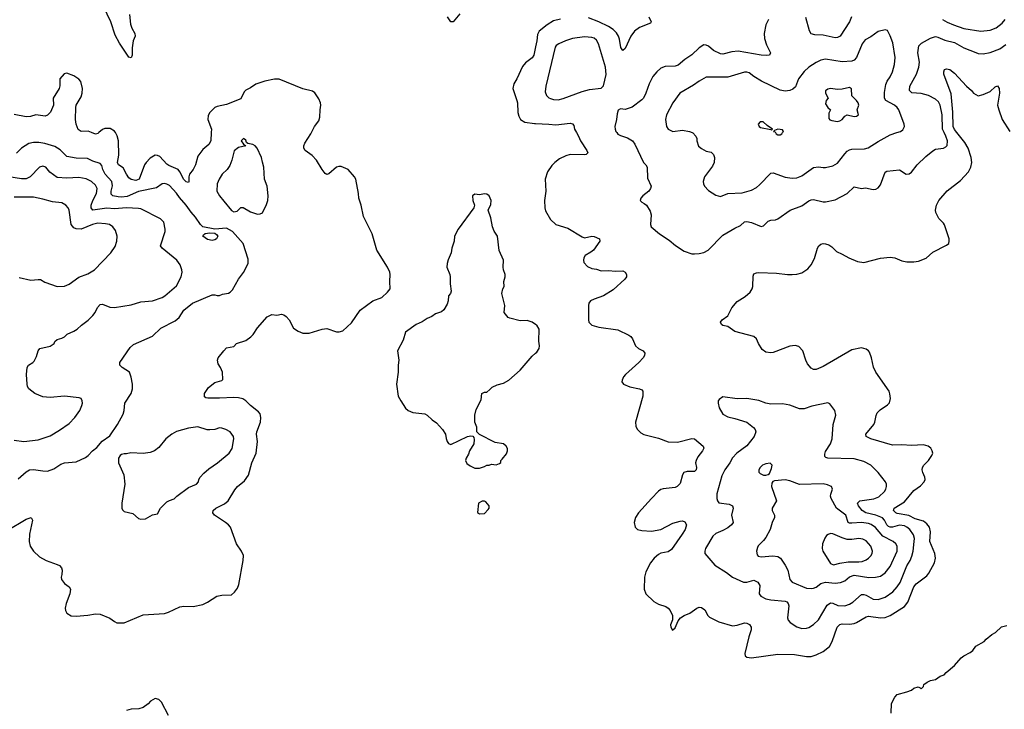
# Model space of a CAD drawing. Header units: inches. Extents: x 1834610 to 2027685, y 642842 to 774116.
# Tile 460 of 632: x 1925676 to 1933928, y 735162 to 740947. Entities that reach past the tile are written whole.
import ezdxf

# ---------------------------------------------------------------- set-up
doc = ezdxf.new("R2010")
doc.units = ezdxf.units.IN
doc.header["$MEASUREMENT"] = 0
for name, color, linetype in [('B9723', 7, 'Continuous'), ('B9724', 7, 'Continuous'), ('B9733', 7, 'Continuous'), ('B9734', 7, 'Continuous')]:
    doc.layers.add(name, color=color, linetype=linetype)

msp = doc.modelspace()

# ---------------------------------------------------------------- linework, layer by layer
at = {"layer": 'B9723', "color": 5}
for points, elevation in [([(1925570, 736661.6), (1925730, 736757.1), (1925771.3, 736770), (1925782, 736750), (1925758.9, 736630), (1925756, 736570), (1925763.7, 736530), (1925790, 736488.2), (1925840.5, 736440.5), (1925898.8, 736410), (1925990, 736378), (1926008.5, 736368.5), (1926024.9, 736350), (1926030.5, 736330), (1926028.3, 736291.7), (1926022, 736270), (1926024.9, 736250), (1926050, 736218.8), (1926090.8, 736190), (1926102, 736170), (1926094.9, 736130), (1926066, 736050), (1926056.3, 736010), (1926058.8, 735990), (1926070.8, 735970), (1926106.7, 735946.7), (1926150, 735943.7), (1926248.1, 735951.9), (1926310, 735962.4), (1926350, 735960.4), (1926430, 735926.4), (1926470, 735897.6), (1926490, 735888.7), (1926550, 735888.7), (1926710, 735954.9), (1926890, 735964.9), (1926924.1, 735975.9), (1927017.5, 736022.5), (1927050, 736027.7), (1927130, 736023.8), (1927210, 736040.7), (1927250, 736060.7), (1927327.7, 736112.3), (1927370, 736119.3), (1927450, 736123.8), (1927476.6, 736143.4), (1927500.5, 736179.5), (1927511.2, 736208.8), (1927549.7, 736410), (1927552.1, 736452.1), (1927535.6, 736490), (1927491.5, 736550), (1927442, 736690), (1927426, 736710), (1927400.5, 736730), (1927309.5, 736790), (1927294.5, 736810), (1927298, 736830), (1927320.9, 736850), (1927393, 736887), (1927422, 736910), (1927478, 737002), (1927502, 737030), (1927560.7, 737079.3), (1927592.5, 737127.5), (1927622.4, 737230), (1927656.5, 737310), (1927668.9, 737410), (1927661, 737470), (1927662.6, 737490), (1927694, 737570), (1927697.8, 737610), (1927690, 737639.5), (1927676.9, 737656.9), (1927610, 737709.7), (1927570.8, 737750.8), (1927545.9, 737765.9), (1927510, 737775.4), (1927470, 737777.2), (1927350, 737771.2), (1927252.9, 737772.9), (1927234.6, 737774.6), (1927224, 737784), (1927225.2, 737810), (1927259.1, 737860.9), (1927310, 737902.8), (1927370, 737921), (1927377.2, 737930), (1927376, 737990), (1927359, 738030), (1927340.2, 738060.2), (1927333.2, 738090), (1927339, 738110), (1927386, 738170), (1927410, 738193.4), (1927470, 738205.5), (1927493.2, 738230), (1927570, 738256.4), (1927612.3, 738287.7), (1927632.6, 738307.4), (1927670, 738362), (1927750, 738454.9), (1927790, 738474.9), (1927830, 738468.2), (1927870, 738478), (1927890, 738470.6), (1927910, 738457.1), (1927934.4, 738430), (1927970, 738360.7), (1928010, 738333.4), (1928050, 738317.1), (1928102.5, 738317.5), (1928210, 738350.6), (1928250, 738356.3), (1928330, 738327.7), (1928352.7, 738327.3), (1928384, 738336), (1928456.6, 738403.4), (1928530, 738511.3), (1928635.3, 738590), (1928710, 738618), (1928759.6, 738660.4), (1928779.3, 738690), (1928777.2, 738750), (1928781.2, 738810), (1928777.2, 738830), (1928759.3, 738870), (1928670, 739014), (1928629.6, 739150), (1928556.6, 739296.6), (1928538.4, 739390), (1928518.4, 739450), (1928515.6, 739490), (1928491.8, 739610), (1928480.9, 739630), (1928430, 739689.2), (1928370, 739716), (1928350, 739716), (1928330, 739709.4), (1928265.2, 739654.8), (1928250, 739649), (1928236.6, 739656.6), (1928210, 739689.2), (1928162.7, 739770), (1928127.9, 739807.9), (1928069.4, 739850), (1928057, 739870), (1928057, 739890), (1928066.6, 739910), (1928117, 739990), (1928121.8, 740000)], 520), ([(1926338.1, 740000), (1926330, 739993.5), (1926310, 739988.2), (1926278.6, 740000)], 520), ([(1927280.5, 740000), (1927276.5, 739930), (1927260.9, 739899.1), (1927210, 739858.9), (1927170, 739802), (1927150.2, 739730), (1927129.6, 739690.4), (1927098.4, 739650), (1927093.7, 739630), (1927094.6, 739590), (1927090, 739582), (1927070, 739586.8), (1927050, 739607), (1927018.5, 739670), (1927003.9, 739690), (1926924.5, 739724.5), (1926910, 739734.5), (1926850, 739798.6), (1926830, 739809), (1926810, 739810.6), (1926770, 739786.3), (1926735.4, 739750), (1926721.7, 739730), (1926676.5, 739610), (1926650, 739598.2), (1926610, 739606.2), (1926590, 739621.1), (1926569.9, 739649.9), (1926543.7, 739703.7), (1926502.7, 739730), (1926495.9, 739750), (1926506.5, 739810), (1926504.9, 739930), (1926493.8, 739973.8), (1926477.4, 740000)], 520), ([(1925663.3, 737096.7), (1925730, 737154.4), (1925759, 737170), (1925790, 737172.9), (1925870, 737161.7), (1925910, 737160.9), (1925961.6, 737178.4), (1926021.2, 737218.8), (1926049.8, 737230.2), (1926150, 737239.5), (1926226.5, 737273.5), (1926249.7, 737290.3), (1926286.6, 737330), (1926321.4, 737358.6), (1926367.3, 737412.7), (1926430, 737455.5), (1926494.7, 737550), (1926543.3, 737636.7), (1926552, 737668), (1926557.7, 737730), (1926609.6, 737810), (1926619.7, 737850), (1926620.5, 737890), (1926609.6, 737949.6), (1926596, 737990), (1926534, 738030), (1926514, 738050), (1926514, 738070), (1926602.7, 738197.3), (1926630, 738222), (1926790, 738292.4), (1926859.6, 738360.4), (1926978, 738422), (1927010.8, 738449.2), (1927051.5, 738510), (1927122.9, 738570), (1927290, 738639.5), (1927310, 738639.3), (1927330, 738632.7), (1927350, 738634.4), (1927375.8, 738644.2), (1927426.5, 738653.5), (1927439.3, 738660.7), (1927458, 738682), (1927509, 738771), (1927550, 738827.3), (1927590, 738902), (1927590, 738938), (1927549.7, 739070), (1927458.4, 739170), (1927410, 739198.4), (1927310, 739191), (1927209.8, 739209.8), (1927189.6, 739230), (1927149.7, 739290), (1927111.5, 739331.5), (1927071.5, 739390), (1927014.9, 739454.9), (1926990, 739491.1), (1926930, 739556.4), (1926910, 739568.4), (1926890, 739574), (1926870.3, 739569.7), (1926822.2, 739537.8), (1926670, 739505.7), (1926575.6, 739464.4), (1926530, 739457.5), (1926500.7, 739460.7), (1926455.1, 739470), (1926443.2, 739483.2), (1926443.4, 739510), (1926452.5, 739552.5), (1926448.4, 739590), (1926391.1, 739650), (1926372.8, 739690), (1926363.6, 739723.6), (1926350, 739741.1), (1926290, 739759.8), (1926242.9, 739782.9), (1926150, 739784.5), (1926070, 739799.7), (1926014.7, 739854.7), (1925970, 739884.6), (1925887.6, 739907.6), (1925836.4, 739916.4), (1925790, 739917), (1925752.2, 739907.8), (1925689.6, 739870.4), (1925650, 739827.1)], 540), ([(1925630, 737420.5), (1925710, 737408.9), (1925830, 737423.6), (1925890, 737441.1), (1925930, 737457.6), (1926010, 737503.8), (1926090, 737559.3), (1926137, 737610), (1926179.5, 737670), (1926197, 737710), (1926200.9, 737730), (1926199.3, 737750), (1926190, 737768.7), (1926175.1, 737775.1), (1926050, 737787.6), (1925930, 737778.7), (1925870, 737784.7), (1925802.7, 737810), (1925752.3, 737850), (1925740.9, 737870), (1925737, 737890), (1925733.3, 737970), (1925737.6, 738030), (1925749.8, 738050.2), (1925786, 738070), (1925797.6, 738082.4), (1925817.6, 738122.4), (1925831.2, 738170), (1925845.1, 738190), (1925930.9, 738209.1), (1925963.7, 738230), (1925971.5, 738248.5), (1925990, 738263), (1926030, 738274.9), (1926052.2, 738287.7), (1926073.2, 738310), (1926130, 738333.4), (1926157.2, 738350), (1926194.9, 738385.1), (1926250, 738425.5), (1926290, 738466), (1926307.8, 738490), (1926326.7, 738533.3), (1926350, 738557), (1926370, 738560.3), (1926430, 738534.4), (1926470, 738533.7), (1926610, 738554.3), (1926690, 738579.6), (1926790, 738589.2), (1926870, 738616.5), (1926891.5, 738630), (1926990, 738715.8), (1927029.7, 738790), (1927036.3, 738830), (1927034.7, 738850), (1927020.4, 738890), (1926992.6, 738930), (1926869.6, 739030), (1926856.9, 739050), (1926894.6, 739170), (1926895.6, 739190), (1926883.6, 739250), (1926856.4, 739276.4), (1926690, 739359.7), (1926670, 739364.5), (1926570, 739368.6), (1926470, 739360.9), (1926407.1, 739367.1), (1926289.6, 739350), (1926274.4, 739370), (1926275.9, 739390), (1926288, 739430), (1926318, 739490), (1926324.1, 739530), (1926310, 739558.3), (1926276.4, 739590), (1926232.4, 739612.4), (1926170, 739623.9), (1926070, 739616.8), (1925990, 739624.2), (1925928.1, 739668.1), (1925894.5, 739710), (1925870, 739718.9), (1925842, 739710), (1925763.6, 739630), (1925730, 739611.4), (1925690, 739611.6), (1925568.5, 739631.5)], 560), ([(1925670, 738783.7), (1925770, 738761.7), (1925830, 738768.4), (1925850, 738766.4), (1925885.8, 738745.8), (1925990, 738708.9), (1926050, 738711.7), (1926090, 738728.7), (1926170, 738787), (1926246.2, 738813.8), (1926303.6, 738850), (1926439.7, 738990), (1926474.7, 739045.3), (1926489.7, 739090), (1926493.3, 739130), (1926478, 739178), (1926457, 739210), (1926427.7, 739227.7), (1926394.9, 739234.9), (1926330, 739239.8), (1926284.9, 739230), (1926190, 739189.7), (1926150, 739191.3), (1926130, 739202.4), (1926108.3, 739230), (1926090, 739348), (1926080.7, 739370), (1926063.7, 739390), (1926030, 739411.8), (1925950, 739418.3), (1925870, 739442), (1925790, 739459.3), (1925630, 739458.2)], 580), ([(1930000, 738391.2), (1929969.6, 738409.6), (1929930, 738425.1), (1929870, 738421.6), (1929783, 738443), (1929769.3, 738450), (1929737.2, 738490), (1929741.2, 738550), (1929717.2, 738650), (1929725.1, 738690), (1929736.2, 738710), (1929732.3, 738750), (1929743.7, 738790), (1929743.7, 738810), (1929730, 738848), (1929727, 738870), (1929731.6, 738930), (1929695.1, 739010), (1929680.5, 739130), (1929653.3, 739173.3), (1929638.9, 739210), (1929623.9, 739283.9), (1929601.2, 739350), (1929623.3, 739396.7), (1929627.3, 739430), (1929610, 739469.3), (1929590, 739482.7), (1929570, 739485.2), (1929530, 739477.2), (1929490, 739484), (1929471.3, 739470), (1929474, 739430), (1929487.3, 739390), (1929482.8, 739370), (1929350.6, 739190), (1929320.7, 739130), (1929317.1, 739090), (1929298, 739030), (1929292.7, 738990), (1929266.6, 738933.4), (1929258.4, 738901.6), (1929256.4, 738870), (1929280.4, 738810), (1929283.8, 738790), (1929284, 738730), (1929290.6, 738670), (1929287.3, 738650), (1929270.8, 738630), (1929267.3, 738590), (1929258, 738562), (1929230, 738514), (1929210, 738497.2), (1929161.1, 738478.9), (1929130, 738457.2), (1929090, 738441.2), (1929050, 738412.7), (1928998, 738390), (1928910, 738326), (1928890, 738258), (1928842.8, 738170), (1928853.4, 738090), (1928848.2, 738050), (1928848.2, 737990), (1928833.1, 737890), (1928848.8, 737788.8), (1928868.7, 737748.7), (1928908.7, 737688.7), (1928931, 737670), (1928970, 737650.7), (1929070, 737641), (1929090.6, 737630.6), (1929131.3, 737590), (1929170, 737564.7), (1929218, 737510), (1929244.7, 737470), (1929250, 737434), (1929258, 737410), (1929270, 737392), (1929290, 737384.7), (1929430, 737450.8), (1929456.9, 737456.9), (1929472.7, 737452.7), (1929482, 737442), (1929485.4, 737425.4), (1929481, 737390), (1929446, 737330), (1929438, 737302), (1929418, 737270), (1929411.3, 737250), (1929423.5, 737223.5), (1929450, 737204.7), (1929490, 737186), (1929530, 737184.7), (1929570, 737198), (1929590, 737211.3), (1929610, 737211.3), (1929630, 737218), (1929670, 737212), (1929696.4, 737223.6), (1929707.3, 737232.7), (1929708, 737250), (1929720.4, 737259.6), (1929754.8, 737305.2), (1929762.7, 737330), (1929762.7, 737350), (1929753.2, 737370), (1929730, 737389), (1929660.4, 737400.4), (1929528.4, 737468.4), (1929506, 737490), (1929506, 737530), (1929489, 737570), (1929489.2, 737630), (1929502, 737678), (1929542, 737758), (1929549, 737810), (1929570, 737822), (1929590, 737822), (1929616.5, 737843.5), (1929634.6, 737865.4), (1929676.5, 737883.5), (1929730, 737897.3), (1929776.6, 737923.4), (1929870, 738007.3), (1929970, 738124.9), (1930000, 738149.2)], 520), ([(1926922.7, 735110), (1926863.1, 735223.1), (1926843.1, 735243.1), (1926810, 735254), (1926771.3, 735230), (1926752.8, 735207.2), (1926710, 735176), (1926673.2, 735166.8), (1926610, 735162.7), (1926570, 735152)], 520)]:
    msp.add_lwpolyline(points, dxfattribs=dict(at, elevation=elevation))
for points, elevation in [([(1927550, 739951.1), (1927531, 739930), (1927550, 739902), (1927572, 739890), (1927510, 739874.5), (1927472.1, 739847.9), (1927453.4, 739770), (1927436.1, 739723.9), (1927415.5, 739690), (1927373, 739650), (1927346.4, 739610), (1927330.4, 739570), (1927328.4, 739510), (1927350.3, 739470.3), (1927385.4, 739425.4), (1927450, 739346), (1927470, 739334.8), (1927499.3, 739340.7), (1927529.7, 739370.3), (1927549.6, 739370.4), (1927610, 739335.5), (1927670, 739314.8), (1927690, 739317.3), (1927710, 739326.8), (1927743.6, 739396.4), (1927754, 739430), (1927758.4, 739470), (1927749.5, 739550), (1927727.3, 739610), (1927720.5, 739710), (1927711.3, 739751.3), (1927701.3, 739790), (1927667, 739870), (1927650, 739889.4), (1927630, 739900.9), (1927587.3, 739907.3), (1927576.4, 739916.4), (1927570, 739935.3)], 540), ([(1927290, 739094.6), (1927250, 739102.4), (1927209.7, 739130.3), (1927216.6, 739143.4), (1927230, 739154), (1927270, 739158.9), (1927310, 739155.8), (1927326.1, 739146.1), (1927334.9, 739130), (1927325.3, 739110), (1927310, 739100.3)], 540), ([(1927170, 737530.8), (1927090, 737521.2), (1926990, 737492.5), (1926950.3, 737470), (1926900.4, 737430), (1926842, 737358), (1926806, 737330), (1926770, 737317.6), (1926710, 737308), (1926606.6, 737313.4), (1926570, 737304), (1926550, 737305.2), (1926530, 737299.3), (1926518.8, 737290), (1926504.9, 737270), (1926504, 737230), (1926548.8, 737130), (1926555.8, 737050), (1926530.4, 736890), (1926530.4, 736850), (1926536.1, 736836.1), (1926550, 736822), (1926624.6, 736804.6), (1926670, 736764), (1926690, 736757.3), (1926730, 736760.7), (1926790, 736794), (1926830, 736801), (1926855.1, 736850), (1926910, 736901.6), (1926930, 736914), (1926970, 736928), (1926992, 736950), (1927090, 737023.1), (1927156.2, 737050), (1927175.3, 737070), (1927178.3, 737090), (1927187.8, 737110), (1927218.2, 737141.8), (1927261, 737179), (1927334.5, 737230), (1927430, 737310.5), (1927455.1, 737350), (1927469.6, 737430), (1927467.3, 737450), (1927439.5, 737490), (1927402.7, 737510), (1927370, 737521.1), (1927350, 737522), (1927310.2, 737509.8), (1927270, 737505.4), (1927246.7, 737506.7)], 540), ([(1929570, 736908.7), (1929551.6, 736908.4), (1929522, 736890), (1929512.7, 736812.7), (1929530, 736802), (1929570, 736806), (1929602, 736838), (1929609, 736850), (1929609, 736870), (1929583.1, 736903.1)], 520)]:
    msp.add_lwpolyline(points, close=True, dxfattribs=dict(at, elevation=elevation))
at = {"layer": 'B9724', "color": 5}
for points, elevation in [([(1926596.9, 740990), (1926604.2, 740910), (1926614.8, 740874.8), (1926641.1, 740830), (1926644.4, 740810), (1926626, 740770), (1926617.4, 740710), (1926617, 740650), (1926610, 740626.6), (1926590, 740632), (1926511.1, 740750), (1926476.8, 740816.8), (1926440.2, 740930), (1926378.9, 741058.9)], 480), ([(1929363.8, 740996.2), (1929310, 740929), (1929290, 740929.3), (1929260.9, 740970)], 480), ([(1930000, 740720.7), (1929985.4, 740650), (1929970, 740627.2), (1929915.3, 740584.7), (1929890, 740553.6), (1929842.3, 740450), (1929818.3, 740410), (1929809.3, 740370), (1929842.9, 740270), (1929847.5, 740250), (1929849.3, 740169.3), (1929857.7, 740137.7), (1929872.2, 740110), (1929910, 740087.9), (1929990, 740075.2), (1930000, 740074.9)], 520), ([(1926278.6, 740000), (1926250, 740010.8), (1926189.8, 740009.8), (1926164.9, 740024.9), (1926149.8, 740070), (1926144.2, 740110), (1926147, 740210), (1926149.6, 740230.3), (1926190, 740301), (1926199.7, 740330), (1926202.9, 740370), (1926189.2, 740430), (1926170, 740449.2), (1926130, 740475.3), (1926070, 740499), (1926047.7, 740492.3), (1926012, 740450), (1926011.1, 740391.1), (1926006, 740370), (1925954.8, 740290), (1925959.1, 740230), (1925933, 740170), (1925910, 740145.1), (1925890, 740138.9), (1925810, 740148.8), (1925765.6, 740134.4), (1925730, 740131.2), (1925630, 740151.5)], 520), ([(1928121.8, 740000), (1928146, 740050), (1928181.4, 740098.6), (1928191.5, 740128.5), (1928193.6, 740190), (1928200.5, 740230), (1928198, 740250), (1928183.5, 740283.5), (1928150, 740334), (1928130, 740347.6), (1928050, 740367.8), (1927850, 740447.8), (1927810, 740447.8), (1927730, 740432.8), (1927654, 740406), (1927610, 740376.2), (1927570, 740357), (1927557.8, 740342.3), (1927530, 740283), (1927410, 740235.4), (1927330, 740219.6), (1927310.3, 740209.7), (1927270.3, 740169.7), (1927255.8, 740144.2), (1927252.4, 740110), (1927282.3, 740030), (1927280.5, 740000)], 520), ([(1926477.4, 740000), (1926470, 740011.8), (1926433.5, 740033.5), (1926390, 740034.2), (1926370, 740025.8), (1926338.1, 740000)], 520)]:
    msp.add_lwpolyline(points, dxfattribs=dict(at, elevation=elevation))
at = {"layer": 'B9733', "color": 5}
for points, elevation in [([(1930343.3, 740000), (1930360.3, 739970), (1930376.9, 739930), (1930428.5, 739850), (1930436.3, 739830), (1930423.4, 739816.6), (1930410, 739814.7), (1930290, 739815.5), (1930253.6, 739806.4), (1930200.8, 739779.2), (1930160.4, 739750), (1930135.6, 739724.4), (1930099.5, 739670), (1930080.3, 739610), (1930084.7, 739510), (1930072.8, 739430), (1930076.5, 739370), (1930083.6, 739343.6), (1930125.3, 739270), (1930170, 739230.4), (1930270, 739199.3), (1930390, 739124.2), (1930410, 739118), (1930470, 739131.8), (1930490, 739128.4), (1930536, 739110), (1930539.1, 739090), (1930485.1, 739014.9), (1930463.6, 738996.4), (1930416, 738970), (1930404, 738950), (1930401, 738930), (1930404.7, 738910), (1930435.9, 738875.9), (1930470, 738859.3), (1930510, 738855.5), (1930550, 738840.4), (1930610, 738844.4), (1930670, 738836.3), (1930730, 738840.7), (1930751, 738830), (1930762.8, 738810), (1930761, 738790), (1930746.8, 738770), (1930650, 738681.2), (1930570, 738629.4), (1930490, 738603.7), (1930461, 738590), (1930446.8, 738570), (1930442.8, 738550), (1930442.8, 738430), (1930446.8, 738410), (1930470, 738384.9), (1930530, 738366.4), (1930690, 738344.9), (1930781.7, 738301.7), (1930797.3, 738290), (1930810.7, 738270), (1930837.3, 738210), (1930861, 738190), (1930901, 738170), (1930916.3, 738150), (1930912.7, 738130), (1930901.6, 738110), (1930863.8, 738070), (1930753, 737970), (1930735.5, 737950), (1930724, 737924), (1930722.8, 737910), (1930736, 737890), (1930790, 737866.7), (1930871.7, 737851.7), (1930890, 737840.7), (1930897.1, 737830), (1930898, 737790), (1930837, 737570), (1930838.3, 737538.3), (1930850, 737510.8), (1930881.5, 737481.5), (1930907.9, 737467.9), (1931030, 737435.8), (1931110, 737407.2), (1931190, 737403.8), (1931310, 737434.9), (1931330, 737430.5), (1931404.9, 737370), (1931410, 737352), (1931398.4, 737330), (1931359.4, 737280.6), (1931344.6, 737250), (1931340.3, 737230), (1931347.2, 737190), (1931346, 737170), (1931330, 737156.9), (1931270, 737156.9), (1931242.8, 737150), (1931230.4, 737129.6), (1931210, 737056), (1931187.3, 737030), (1931170, 737022.6), (1931070, 737013), (1931050, 737006), (1931030, 736991.6), (1930970, 736931.6), (1930862.6, 736810), (1930836, 736770), (1930826.7, 736730), (1930833, 736690), (1930854.8, 736670), (1930890, 736660.8), (1930970, 736657.8), (1931050, 736669.2), (1931150, 736724.7), (1931210, 736741.1), (1931230, 736742.4), (1931250, 736734.9), (1931265.5, 736710), (1931251.8, 736670), (1931228.7, 736630), (1931137.5, 736502.5), (1931110, 736483.7), (1931050, 736471.4), (1931030, 736459.8), (1930993.8, 736430), (1930963.2, 736390), (1930924.7, 736315.3), (1930911.2, 736270), (1930910.2, 736170), (1930924.4, 736130), (1930990, 736065.7), (1931030, 736044.2), (1931090, 736023.8), (1931110.3, 736010.3), (1931128, 735990), (1931147.3, 735950), (1931146, 735914), (1931131.3, 735870), (1931132, 735850), (1931146.4, 735826.4), (1931170, 735844.7), (1931194.5, 735905.5), (1931213.2, 735930), (1931245.2, 735950), (1931292.3, 735970), (1931350, 736010.4), (1931370, 736017.6), (1931390, 736017), (1931417, 735997), (1931443.1, 735950), (1931456, 735936), (1931536.4, 735896.4), (1931650, 735862.3), (1931690, 735867.4), (1931750, 735886.7), (1931770, 735886), (1931792.9, 735872.9), (1931804.9, 735850), (1931805.3, 735830), (1931786.3, 735770), (1931753, 735630), (1931756, 735610), (1931770, 735598.8), (1931810, 735594.4), (1932030, 735623.9), (1932170, 735621.5), (1932270, 735606), (1932310, 735605), (1932350, 735618.4), (1932410, 735647.2), (1932461.7, 735690), (1932485.6, 735730), (1932527.9, 735850), (1932550, 735874.9), (1932570, 735879.2), (1932630, 735875.6), (1932670, 735882.8), (1932690, 735890.2), (1932770, 735938.6), (1932790, 735943.9), (1932890, 735929.4), (1932930, 735931.9), (1932970, 735950.2), (1933090, 736023.2), (1933118.7, 736061.3), (1933170.8, 736190), (1933190, 736213.6), (1933278.3, 736281.7), (1933296.6, 736303.4), (1933342.4, 736390), (1933350.8, 736430), (1933345.6, 736470), (1933303.7, 736570), (1933309.8, 736650), (1933300.3, 736690), (1933279.1, 736719.1), (1933250, 736741.2), (1933181, 736761), (1933127.3, 736787.3), (1933030, 736804.7), (1933018, 736810), (1933000.5, 736830), (1933004.2, 736850), (1933090, 736903.2), (1933170, 736997.4), (1933224.5, 737035.5), (1933257.6, 737070), (1933263.6, 737090), (1933261.6, 737110), (1933244.2, 737150), (1933239.6, 737170), (1933242, 737190), (1933252.3, 737210), (1933292.3, 737250), (1933321.2, 737290), (1933329, 737310), (1933324, 737330), (1933312.1, 737352.1), (1933289.4, 737369.4), (1933250, 737380.7), (1933150, 737375.4), (1933070, 737380.4), (1932990, 737378.7), (1932809, 737430), (1932769.4, 737450), (1932767.3, 737470), (1932834.3, 737550), (1932843.5, 737570), (1932853.1, 737626.9), (1932862, 737650), (1932886.4, 737673.6), (1932950, 737714.9), (1932965.6, 737734.4), (1932974.7, 737770), (1932969.7, 737809.7), (1932961.6, 737830), (1932851.2, 737990), (1932831, 738031), (1932815.1, 738110), (1932796.9, 738156.9), (1932789.5, 738169.5), (1932770, 738182.7), (1932730, 738195.1), (1932650, 738178.4), (1932410, 738038.9), (1932350, 738013.6), (1932330, 738014), (1932310, 738023.7), (1932279.7, 738059.7), (1932263.6, 738090), (1932238, 738170), (1932206.6, 738206.6), (1932175.1, 738215.1), (1932130, 738209.6), (1931990, 738155.1), (1931970, 738152), (1931930, 738158), (1931899.6, 738179.6), (1931866.6, 738230), (1931852.3, 738270), (1931829.5, 738289.5), (1931670, 738331.8), (1931610, 738374), (1931570, 738381.2), (1931559, 738390), (1931549.2, 738410), (1931562, 738430), (1931610, 738462.8), (1931645.6, 738530), (1931690, 738583.8), (1931756.2, 738623.8), (1931797.8, 738662.2), (1931814.3, 738690), (1931819.7, 738710), (1931824, 738796), (1931830, 738814.8), (1931850, 738824.9), (1931870, 738826), (1932018, 738822), (1932110, 738810.4), (1932150, 738810.4), (1932190, 738812.4), (1932230, 738823), (1932282.3, 738857.7), (1932310, 738890.7), (1932337, 738943), (1932362.4, 739030), (1932374, 739050), (1932390, 739063.1), (1932410, 739068.7), (1932430, 739067.2), (1932457.8, 739057.7), (1932482.6, 739042.6), (1932522, 739002), (1932570, 738981.3), (1932624, 738950), (1932698.6, 738918.6), (1932750, 738910.3), (1932890, 738945.5), (1932970, 738954.2), (1933010, 738950.2), (1933070, 738923.8), (1933110, 738914.8), (1933170, 738915.1), (1933210, 738921.6), (1933273.7, 738946.3), (1933330, 738996.5), (1933444.4, 739055.6), (1933462.7, 739070), (1933467, 739090), (1933464.5, 739110), (1933426.3, 739226.3), (1933419.3, 739239.3), (1933379.5, 739279.5), (1933355.1, 739330), (1933352, 739350), (1933359.6, 739390), (1933378.4, 739430), (1933447.7, 739512.3), (1933560.9, 739599.1), (1933628.3, 739671.7), (1933647, 739710), (1933654.4, 739750), (1933649.8, 739790), (1933624.9, 739870), (1933596.1, 739916.1), (1933529.8, 740000)], 520), ([(1930679.7, 740000), (1930690, 739985.5), (1930710, 739974.9), (1930770, 739956.4), (1930810.4, 739930), (1930830, 739904), (1930903.8, 739750), (1930924, 739730), (1930933.4, 739710), (1930937.6, 739617.6), (1930968, 739550), (1930963, 739530), (1930948.2, 739510), (1930898, 739470), (1930881.6, 739450), (1930877.1, 739430), (1930890, 739415.5), (1930910, 739406.4), (1930928.2, 739390), (1930961.1, 739341.1), (1930967, 739310), (1930962.6, 739230), (1930968.8, 739210), (1931039.3, 739150), (1931118.9, 739098.9), (1931173, 739053), (1931244.4, 739004.4), (1931310, 738983.8), (1931330, 738981.6), (1931370, 738986.7), (1931410, 738994.9), (1931446.5, 739013.5), (1931570, 739138.4), (1931670, 739199.5), (1931718, 739222), (1931750, 739250.3), (1931770, 739254.9), (1931810, 739246), (1931890, 739213.4), (1931910, 739218.7), (1931950, 739256.4), (1931970, 739266), (1932010, 739268.5), (1932030, 739277.1), (1932134.5, 739350), (1932230, 739386), (1932290, 739428.7), (1932310, 739436.5), (1932330, 739438), (1932410, 739420.3), (1932430, 739420.3), (1932510, 739436.4), (1932610, 739490.4), (1932670, 739543.8), (1932730, 739530.6), (1932763.3, 739536.7), (1932830, 739523.8), (1932850, 739524.9), (1932870, 739537.3), (1932890, 739562.8), (1932930, 739667.3), (1932942.5, 739677.5), (1933048.3, 739688.3), (1933104.7, 739650), (1933130, 739653.4), (1933150, 739668), (1933196.3, 739730), (1933270, 739799), (1933330, 739847), (1933350, 739860.4), (1933418, 739870), (1933438.9, 739881.1), (1933447.7, 739892.3), (1933450.8, 739930), (1933438.6, 739970), (1933424.3, 740000)], 540), ([(1931310.9, 740000), (1931317, 739997), (1931343.8, 739970), (1931350.4, 739950), (1931350.4, 739930), (1931366, 739886), (1931390, 739865.5), (1931430, 739844), (1931470, 739834.9), (1931490, 739817.3), (1931499.5, 739790), (1931495.6, 739750), (1931481.6, 739718.4), (1931415.8, 739630), (1931403.8, 739590), (1931406, 739570), (1931414, 739550), (1931450, 739514), (1931510, 739476.3), (1931550, 739464.9), (1931611.3, 739488.7), (1931730, 739494), (1931810, 739516.9), (1931850, 739539.6), (1931876.9, 739563.1), (1931970, 739658.7), (1931990, 739663.1), (1932090, 739627.2), (1932150, 739618.7), (1932190, 739620.3), (1932230, 739636.5), (1932330, 739707.1), (1932370, 739713.8), (1932410, 739706.3), (1932430, 739707.6), (1932490, 739720.2), (1932530, 739742.3), (1932590, 739823.1), (1932610, 739843.1), (1932630, 739855.3), (1932650, 739860.2), (1932755.5, 739864.5), (1932787.7, 739872.3), (1932870, 739925.2), (1932970, 739981.3), (1933026.8, 740000)], 560), ([(1932010.2, 740000), (1932016, 739990), (1932030, 739980.7), (1932050, 739982.4), (1932062.7, 739990), (1932069.4, 740000)], 580), ([(1930000, 738149.2), (1930010, 738157.3), (1930029.5, 738190), (1930031.5, 738210), (1930027.3, 738250), (1930029.5, 738350), (1930010, 738385.2), (1930000, 738391.2)], 520), ([(1932979.5, 735130), (1932983, 735210), (1933010, 735264), (1933030, 735286.8), (1933111.7, 735308.3), (1933150, 735324), (1933170, 735338.8), (1933206, 735350), (1933223.6, 735343.6), (1933230, 735334), (1933250, 735354), (1933254, 735370), (1933282, 735390), (1933310, 735404), (1933350, 735413), (1933390, 735439.1), (1933424, 735450), (1933441.2, 735470), (1933511.2, 735528.8), (1933565.4, 735594.6), (1933588.5, 735611.5), (1933642.5, 735637.5), (1933663.5, 735656.5), (1933690, 735693), (1933758, 735730), (1933775.3, 735750), (1933824, 735790), (1933853.4, 735806.6), (1933905.1, 735854.9), (1933950, 735864)], 480)]:
    msp.add_lwpolyline(points, dxfattribs=dict(at, elevation=elevation))
for points, elevation in [([(1931570, 737782), (1931538, 737762), (1931531, 737749), (1931530.8, 737730), (1931539.1, 737690), (1931570, 737637.3), (1931610, 737615.5), (1931670, 737603), (1931770.4, 737570.4), (1931827.2, 737527.2), (1931839.3, 737510), (1931844.9, 737490), (1931830.3, 737450), (1931770, 737373), (1931687, 737310), (1931650, 737271.8), (1931627.4, 737230), (1931584.6, 737170), (1931560.6, 737119.4), (1931518, 736970), (1931517.3, 736930), (1931522.8, 736910), (1931534.4, 736894.4), (1931623.1, 736883.1), (1931650.4, 736870), (1931654.9, 736850), (1931640.8, 736790), (1931654.9, 736730), (1931641.1, 736710), (1931610, 736683.5), (1931570, 736661.4), (1931510, 736637.4), (1931484.8, 736615.2), (1931424.4, 736510), (1931418.4, 736490), (1931419.3, 736470), (1931502.8, 736370), (1931600.7, 736310), (1931651, 736270), (1931742, 736230), (1931770, 736228.9), (1931830, 736244.2), (1931863, 736230), (1931880.3, 736200.3), (1931873.7, 736130), (1931888, 736110), (1931930.2, 736090.2), (1931970, 736079.7), (1932090, 736070.2), (1932104.6, 736064.6), (1932117.6, 736050), (1932122, 736030), (1932110.5, 735930), (1932117.3, 735910), (1932134, 735890), (1932190, 735854.9), (1932230, 735840.4), (1932270, 735842), (1932290, 735848.7), (1932330, 735874.4), (1932370, 735914), (1932444.5, 736035.5), (1932470, 736054.2), (1932490, 736052.1), (1932533.9, 736033.9), (1932590, 736030.2), (1932630, 736042.8), (1932659.6, 736060.4), (1932730, 736124.9), (1932750, 736125.5), (1932770, 736118.8), (1932830, 736087.2), (1932870, 736084), (1932930, 736102.3), (1932993.7, 736146.3), (1933030.9, 736189.1), (1933055, 736225), (1933110, 736365.3), (1933138, 736410), (1933154, 736446), (1933164.9, 736490), (1933173.6, 736570), (1933174.2, 736594.2), (1933166.4, 736626.4), (1933136.8, 736670), (1933111.9, 736690), (1933090, 736699.9), (1933050, 736705.8), (1932990, 736690.9), (1932970, 736690.4), (1932956.9, 736696.9), (1932942.2, 736710), (1932922.7, 736750), (1932907.2, 736767.2), (1932852, 736790), (1932767.7, 736810), (1932737.4, 736830), (1932705, 736870), (1932697.7, 736890), (1932717, 736910), (1932833.6, 736926.4), (1932875.3, 736944.7), (1932922.4, 736990), (1932935.3, 737010), (1932941.5, 737030), (1932941.7, 737050), (1932931.5, 737071.5), (1932871.5, 737150), (1932810, 737209.7), (1932750, 737242.3), (1932670, 737264.5), (1932449.8, 737269.8), (1932433.4, 737273.4), (1932423.6, 737283.6), (1932423.1, 737303.1), (1932430, 737324.4), (1932470.9, 737390), (1932486.2, 737430), (1932492.6, 737550), (1932516.2, 737630), (1932506.6, 737670), (1932465.6, 737725.6), (1932450, 737734), (1932314.1, 737705.9), (1932250, 737684), (1932210, 737682), (1932130, 737713.3), (1932070, 737724.2), (1931970, 737721.6), (1931929.6, 737729.6), (1931870, 737751.6), (1931770.9, 737769.1), (1931690, 737766.6)], 540), ([(1931966.6, 737226.6), (1931930, 737222.6), (1931902.4, 737210), (1931881.3, 737190), (1931870.6, 737170), (1931870.7, 737150.7), (1931881.1, 737141.1), (1931910, 737127.3), (1931930, 737126), (1931949.3, 737130.7), (1931959.5, 737140.5), (1931978, 737182), (1931982.7, 737210)], 560), ([(1932090, 737086.3), (1932001.4, 737078.6), (1931987.5, 737072.5), (1931980.5, 737059.5), (1931976.3, 737030), (1932017.3, 736910), (1931981, 736850), (1931981, 736830), (1932002.4, 736790), (1932001.1, 736770), (1931981.1, 736730), (1931964.9, 736670), (1931930, 736603.7), (1931910, 736577), (1931866.3, 736533.7), (1931859.2, 736520.8), (1931850.4, 736490), (1931856.7, 736456.7), (1931866.2, 736446.2), (1931890, 736440.8), (1931988.9, 736448.9), (1932030, 736444.4), (1932052.7, 736430), (1932092.3, 736372.3), (1932114.3, 736330), (1932131, 736251), (1932148.9, 736230), (1932270, 736179.7), (1932310, 736175.9), (1932330, 736178.6), (1932350, 736188), (1932390, 736216.1), (1932430, 736229.5), (1932510, 736219.5), (1932555.5, 736224.5), (1932590, 736240.2), (1932630, 736273.2), (1932670, 736286.9), (1932792.4, 736267.6), (1932848.7, 736271.3), (1932890, 736279.5), (1932930, 736307.2), (1932970, 736358.7), (1933030, 736488.4), (1933030.5, 736530.5), (1933019.2, 736550), (1932997.4, 736570), (1932910, 736615.3), (1932847.3, 736687.3), (1932812.8, 736712.8), (1932790, 736720.4), (1932730, 736728.9), (1932650, 736722.4), (1932630, 736724.2), (1932620.4, 736730), (1932599.8, 736790), (1932520.4, 736850), (1932477.4, 736930), (1932471.3, 736950), (1932473, 736967), (1932489.3, 737010), (1932479, 737030), (1932470, 737035.1), (1932446, 737046), (1932410, 737052.4), (1932210, 737046.6), (1932130, 737078.3)], 560), ([(1932470, 736635.6), (1932450.4, 736629.6), (1932438.8, 736621.2), (1932422.6, 736597.4), (1932404.9, 736550), (1932400.4, 736510), (1932406.4, 736490), (1932470, 736386.4), (1932495.3, 736375.3), (1932550, 736387.2), (1932619.4, 736400.6), (1932710, 736398.8), (1932736.7, 736403.3), (1932770, 736416.5), (1932790.9, 736430), (1932809.7, 736450), (1932820.4, 736470), (1932823.5, 736490), (1932809.7, 736530), (1932770, 736575.1), (1932741.2, 736590), (1932710, 736594.6), (1932650, 736587), (1932610, 736587.8), (1932570, 736599.8), (1932490, 736634)], 580)]:
    msp.add_lwpolyline(points, close=True, dxfattribs=dict(at, elevation=elevation))
at = {"layer": 'B9734', "color": 5}
for points, elevation in [([(1930208.6, 740951.4), (1930150, 740936.8), (1930096.3, 740903.7), (1930028.8, 740850), (1930016.4, 740823.6), (1930010.2, 740770), (1930000, 740720.7)], 520), ([(1930948.8, 740970), (1930967.3, 740930), (1930962.8, 740917.2), (1930870, 740880.3), (1930828.8, 740851.2), (1930797.6, 740810), (1930750, 740706.6), (1930730, 740689.4), (1930715.1, 740715.1), (1930702.7, 740782.7), (1930693, 740810), (1930676.4, 740836.4), (1930650, 740864.6), (1930610.8, 740890.8), (1930528.7, 740930), (1930443.5, 740963.5)], 520), ([(1931952.2, 740950), (1931930, 740904), (1931916.5, 740830), (1931917.3, 740790), (1931935.8, 740735.8), (1931968.4, 740670), (1931961, 740650), (1931934, 740646), (1931890, 740648.9), (1931698.2, 740681.8), (1931642.9, 740677.1), (1931570, 740659.2), (1931550, 740660.4), (1931491.8, 740690), (1931450, 740724.2), (1931430, 740734), (1931410, 740737), (1931370, 740711.8), (1931310, 740653), (1931250, 740612.4), (1931194.8, 740565.2), (1931170, 740557.7), (1931084.6, 740555.4), (1931050, 740540.7), (1931015.5, 740510), (1930983.1, 740470), (1930951.2, 740408.8), (1930924.2, 740330), (1930903.7, 740290), (1930890, 740275.1), (1930810, 740212.7), (1930750, 740194), (1930710, 740198), (1930691.6, 740188.4), (1930682, 740158), (1930678, 740110), (1930664.9, 740050), (1930665.7, 740030), (1930672.7, 740010), (1930679.7, 740000)], 540), ([(1932647.1, 740970), (1932630, 740928), (1932551, 740809), (1932530, 740796.4), (1932510, 740796.1), (1932410, 740816.5), (1932340.1, 740820.1), (1932310, 740827.3), (1932294.5, 740854.5), (1932265.6, 740965.6)], 540), ([(1933410.3, 740950), (1933450, 740925.4), (1933502.7, 740902.7), (1933590, 740874), (1933729.8, 740850.2), (1933810, 740858.9), (1933860.3, 740879.7), (1933910, 740918), (1933933.9, 740950)], 560), ([(1933026.8, 740000), (1933057.2, 740010), (1933076.8, 740023.2), (1933091.6, 740050), (1933088, 740070), (1933044.8, 740190), (1933030.4, 740210.4), (1933006.4, 740230), (1932935.4, 740270), (1932925, 740290), (1932924.9, 740335.1), (1932936, 740404), (1932947.1, 740432.8), (1932972.4, 740467.6), (1932991.7, 740510), (1933007.9, 740570), (1933013.1, 740630), (1932992.6, 740752.6), (1932972.1, 740812.1), (1932950, 740855.3), (1932930, 740862.7), (1932870, 740847.8), (1932810, 740804.7), (1932762.6, 740777.4), (1932736.2, 740743.8), (1932687.9, 740630), (1932670, 740607.7), (1932650, 740599.3), (1932570, 740594.6), (1932430, 740615.5), (1932390, 740607.8), (1932351, 740589), (1932290, 740548.4), (1932250, 740512.8), (1932202, 740450), (1932176.5, 740383.5), (1932155.1, 740364.9), (1932130, 740354), (1932090, 740347.1), (1932050, 740354.8), (1931891.9, 740431.9), (1931830, 740469.7), (1931790, 740502), (1931770, 740507.1), (1931750, 740506), (1931610, 740465.6), (1931430, 740464.2), (1931370, 740432.6), (1931322.7, 740397.3), (1931208.7, 740330), (1931148.9, 740250), (1931095.8, 740150), (1931088.5, 740110), (1931097.6, 740050), (1931110.5, 740030), (1931150, 740010.3), (1931230, 740021.5), (1931290, 740010.2), (1931310.9, 740000)], 560), ([(1933424.3, 740000), (1933409.9, 740030), (1933407.8, 740150), (1933391.1, 740230), (1933376.8, 740256.8), (1933350, 740281.6), (1933292, 740312), (1933230, 740328.2), (1933153.3, 740333.3), (1933132.7, 740352.7), (1933135.3, 740390), (1933192, 740490), (1933210.8, 740550), (1933215.8, 740590), (1933202.9, 740670), (1933212.9, 740727.1), (1933234, 740750), (1933308.2, 740791.8), (1933350, 740804.8), (1933370, 740801.4), (1933430, 740775.3), (1933510, 740755.1), (1933590, 740712.2), (1933690, 740671.3), (1933710, 740664.7), (1933750, 740661.2), (1933810, 740672.1), (1933890, 740703.5), (1933940.4, 740739.7)], 540), ([(1933529.8, 740000), (1933510, 740025), (1933500.4, 740050), (1933496.9, 740170), (1933483.9, 740323.9), (1933421.1, 740490), (1933420.5, 740510), (1933428, 740530), (1933443.8, 740536.2), (1933470, 740530.3), (1933510, 740498.9), (1933610, 740388.7), (1933653, 740353), (1933670, 740330.5), (1933710, 740308.4), (1933750, 740318.4), (1933810, 740343.8), (1933850, 740383.8), (1933871.6, 740391.6), (1933883.7, 740370), (1933887.8, 740330), (1933872.2, 740230), (1933881.2, 740190), (1933909.3, 740109.3), (1933975.3, 740010)], 520), ([(1930000, 740074.9), (1930110, 740072), (1930170, 740065.6), (1930290, 740079.5), (1930310, 740073.7), (1930319.1, 740059.1), (1930326.3, 740030), (1930343.3, 740000)], 520), ([(1932069.4, 740000), (1932076.2, 740010), (1932070, 740024), (1932030, 740029), (1932002, 740018), (1931994, 740010), (1932006.4, 740006.4), (1932010.2, 740000)], 580)]:
    msp.add_lwpolyline(points, dxfattribs=dict(at, elevation=elevation))
for points, elevation in [([(1930410, 740802), (1930310, 740789.7), (1930250.7, 740770), (1930195.6, 740744.4), (1930173, 740730), (1930164.3, 740715.7), (1930084.9, 740390), (1930080.7, 740340.7), (1930090.5, 740310), (1930111.6, 740291.5), (1930125.7, 740285.7), (1930150, 740277.4), (1930190, 740274), (1930230, 740284.9), (1930390, 740345.5), (1930450, 740360.2), (1930547.7, 740372.3), (1930567.8, 740392.2), (1930591.4, 740488.6), (1930586, 740550), (1930525.5, 740745.5), (1930510, 740774), (1930490, 740791.3), (1930470, 740798.9)], 540), ([(1932630, 740376.9), (1932570, 740364.7), (1932530, 740362.4), (1932470, 740369.6), (1932450, 740365.6), (1932430.5, 740350), (1932430.6, 740330), (1932451, 740290), (1932434, 740270), (1932430, 740242), (1932450, 740211.3), (1932471.3, 740190), (1932458, 740162), (1932458, 740118), (1932466.4, 740106.4), (1932481.1, 740101.1), (1932530, 740093.8), (1932550, 740098.5), (1932567.8, 740110), (1932590, 740139.1), (1932610, 740148.4), (1932670, 740135.6), (1932690, 740137.6), (1932707, 740150), (1932694.5, 740190), (1932709.6, 740230), (1932702.9, 740250), (1932689.4, 740270), (1932649.7, 740309.7), (1932646.8, 740366.8)], 580), ([(1931906, 740090), (1931882, 740090), (1931866, 740070), (1931872, 740050), (1931883.5, 740043.5), (1931970, 740024.7), (1931976.4, 740023.6), (1931986, 740030), (1931939, 740059)], 580)]:
    msp.add_lwpolyline(points, close=True, dxfattribs=dict(at, elevation=elevation))

doc.saveas('drawing.dxf')
